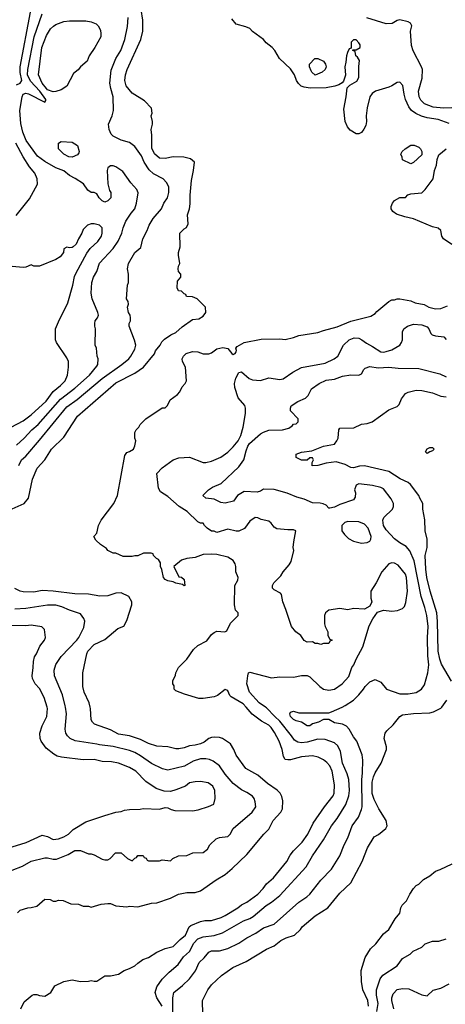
# Model space of a CAD drawing. Header units: inches. Extents: x 1793402 to 1900366, y 320852 to 470679.
# Tile 565 of 604: x 1875066 to 1878183, y 427823 to 435035. Entities that reach past the tile are written whole.
import ezdxf

# ---------------------------------------------------------------- set-up
doc = ezdxf.new("R2010")
doc.units = ezdxf.units.IN
doc.header["$MEASUREMENT"] = 0
doc.layers.add('B8472', color=7, linetype='Continuous')
doc.layers.add('B8473', color=7, linetype='Continuous')

msp = doc.modelspace()

# ---------------------------------------------------------------- linework, layer by layer
at = {"layer": 'B8472', "color": 4}
for points, elevation in [([(1875010, 428804.7), (1875086, 428834), (1875150, 428870.8), (1875250, 428894.8), (1875270, 428894.8), (1875310, 428884.9), (1875334.2, 428885.8), (1875420.2, 428919.8), (1875470, 428950.7), (1875510.7, 428950.7), (1875570, 428924.7), (1875590, 428924.7), (1875610, 428918), (1875670, 428886), (1875690, 428881), (1875710, 428882), (1875728.9, 428891.1), (1875768.4, 428931.6), (1875810, 428932), (1875854, 428890), (1875890, 428874), (1875910, 428894), (1875922, 428898), (1875930, 428914), (1875970, 428914), (1875978, 428898), (1875992.7, 428892.7), (1875998, 428878), (1876010, 428874), (1876090, 428874), (1876110, 428882), (1876170, 428874), (1876188.4, 428891.6), (1876228.4, 428911.6), (1876290, 428912), (1876332.7, 428932.7), (1876410, 428934), (1876440.4, 428959.6), (1876458, 428990), (1876504.7, 429035.3), (1876530, 429044.7), (1876590, 429052), (1876608, 429070), (1876628.9, 429111.1), (1876768.7, 429230), (1876794, 429270), (1876790, 429306), (1876782, 429330), (1876770, 429348), (1876730, 429375.3), (1876690, 429394), (1876630, 429441.2), (1876569.6, 429509.6), (1876529.4, 429569.4), (1876483.2, 429603.2), (1876455.5, 429615.5), (1876430, 429621.2), (1876390, 429621.2), (1876335.9, 429604.1), (1876272.3, 429567.7), (1876150, 429537.2), (1876111.1, 429548.9), (1876030, 429586), (1875950, 429643.7), (1875910, 429666.6), (1875870, 429682), (1875750, 429712), (1875650, 429722.7), (1875629.5, 429729.5), (1875472.5, 429752.5), (1875435.3, 429770), (1875415.3, 429790), (1875404, 429810), (1875398, 429838), (1875409.2, 429950), (1875401, 430000)], 348), ([(1875010, 428977.3), (1875112.5, 429007.5), (1875230, 429062), (1875270, 429051.3), (1875310, 429031.3), (1875350, 429036), (1875388, 429050), (1875422, 429070), (1875457.5, 429102.5), (1875550, 429158.8), (1875690, 429206.8), (1875770, 429230.8), (1875810, 429236), (1875834, 429246), (1875870, 429251), (1875948.9, 429251.1), (1875970, 429256), (1876090, 429251.3), (1876130, 429264.7), (1876150, 429262), (1876174, 429250), (1876202.8, 429242.8), (1876330, 429240.7), (1876372.1, 429247.9), (1876449.3, 429270.7), (1876488, 429290), (1876498, 429330), (1876495.3, 429390), (1876480.2, 429420.2), (1876445.6, 429445.6), (1876390, 429456), (1876350, 429453.2), (1876310, 429444), (1876279.1, 429420.9), (1876210, 429394), (1876170, 429382), (1876123.1, 429383.1), (1876064.7, 429404.7), (1875990, 429454), (1875915.3, 429530), (1875870, 429557.2), (1875790, 429589), (1875738.6, 429598.6), (1875670, 429601.2), (1875610, 429616), (1875530, 429613.2), (1875372.5, 429632.5), (1875340.9, 429640.9), (1875315.5, 429655.5), (1875258.6, 429698.6), (1875222.7, 429750), (1875216, 429770), (1875213.2, 429810), (1875230, 429862), (1875265.2, 429930), (1875269.2, 429990), (1875266.2, 430000)], 352), ([(1875050, 428492), (1875070, 428511.3), (1875126, 428530), (1875150, 428531.3), (1875190, 428542), (1875250, 428592), (1875290, 428591.3), (1875310, 428578), (1875330, 428578), (1875350, 428584.7), (1875383.6, 428583.6), (1875439.6, 428559.6), (1875496.9, 428556.9), (1875530, 428542), (1875570, 428542), (1875590, 428534), (1875663.1, 428556.9), (1875710, 428562), (1875730, 428562), (1875770, 428544.7), (1875850, 428538), (1875870, 428541), (1875930, 428538), (1876030, 428564.7), (1876070, 428566), (1876170, 428601), (1876229.5, 428630.5), (1876290, 428642), (1876350, 428642), (1876390, 428654.8), (1876504.1, 428735.9), (1876570, 428774.8), (1876622.5, 428817.5), (1876730, 428921), (1876854, 429070), (1876890, 429106), (1876922.7, 429170), (1876977.2, 429230), (1876990, 429254), (1876992.9, 429312.9), (1876985.6, 429345.6), (1876974, 429370), (1876951.9, 429391.9), (1876879.7, 429439.7), (1876810, 429501.2), (1876722, 429550), (1876650, 429648), (1876634, 429690), (1876608.7, 429730), (1876550, 429769.2), (1876530, 429777.2), (1876490, 429779.3), (1876470, 429778), (1876451.3, 429770), (1876416, 429744), (1876390, 429732), (1876350, 429720.9), (1876310, 429716), (1876270, 429701.2), (1876230, 429693.2), (1876210, 429694), (1876150, 429709), (1876070, 429714), (1876010, 429733.2), (1875950, 429762.7), (1875869.5, 429789.5), (1875790, 429802.7), (1875730, 429832.7), (1875614.6, 429874.6), (1875598, 429890), (1875590, 429906), (1875584, 429990), (1875581.5, 430000)], 344), ([(1875073.2, 427790), (1875098, 427842), (1875158, 427890), (1875170, 427896), (1875190, 427896), (1875210, 427886.8), (1875250, 427882.8), (1875294, 427910), (1875322, 427958), (1875388, 427990), (1875450, 428002.8), (1875510, 427991), (1875568.4, 427991.6), (1875590, 427998), (1875610, 427991.3), (1875630, 427992), (1875688.9, 428031.1), (1875730, 428031.3), (1875790, 428044.7), (1875830, 428071.3), (1875870, 428084.7), (1875910, 428104.7), (1875930, 428124.7), (1875968, 428150), (1876010, 428166), (1876070, 428204.7), (1876130, 428231), (1876190, 428246.8), (1876241.6, 428298.4), (1876280.9, 428330), (1876307.6, 428390), (1876319.1, 428400.9), (1876390.7, 428430.7), (1876422.5, 428437.5), (1876470, 428438), (1876541.2, 428458.8), (1876570, 428473.4), (1876664, 428530), (1876690, 428551), (1876730, 428570.8), (1876809, 428630), (1876849.6, 428670.4), (1876874.2, 428705.8), (1876924, 428750), (1877021.2, 428870), (1877045.4, 428914.6), (1877070, 428946), (1877133.2, 429010), (1877176, 429070), (1877216, 429150), (1877298, 429270), (1877360.9, 429350), (1877369.4, 429370), (1877372.3, 429430), (1877355.1, 429530), (1877336, 429570), (1877314.8, 429594.8), (1877290, 429614), (1877252.5, 429632.5), (1877210, 429642.7), (1877130, 429635.1), (1877050, 429614.5), (1877030, 429612.7), (1877010, 429617.2), (1876997, 429637), (1876987.3, 429690), (1876967, 429750), (1876932.9, 429812.9), (1876907, 429850), (1876890, 429867), (1876837.1, 429897.1), (1876768.5, 429948.5), (1876723.6, 430000)], 336), ([(1876110, 427809.2), (1876069.4, 427870), (1876057.2, 427910), (1876069.2, 427950), (1876110, 428006.8), (1876161, 428059), (1876225.4, 428114.6), (1876266, 428170), (1876309.6, 428210.4), (1876340.9, 428270), (1876370, 428302), (1876410, 428318), (1876490, 428327.7), (1876550, 428347.3), (1876704.8, 428435.2), (1876750, 428450.6), (1876774.7, 428465.3), (1876870, 428546.8), (1876910, 428570.8), (1876970, 428618.8), (1877164, 428830), (1877210, 428911.3), (1877291.7, 429028.3), (1877349.5, 429130.5), (1877390, 429184.7), (1877453.1, 429286.9), (1877477, 429350), (1877482, 429390), (1877477, 429470), (1877464.5, 429510), (1877429.7, 429589.7), (1877414.2, 429674.2), (1877396.6, 429716.6), (1877370, 429737.2), (1877302.7, 429762.7), (1877250, 429764.5), (1877170, 429742), (1877130, 429737), (1877102, 429742), (1877078, 429758), (1877057.2, 429790), (1876970, 429898), (1876933.2, 429930), (1876874.2, 429994.2), (1876865.3, 430000)], 332), ([(1876187.9, 427732.1), (1876186, 427870), (1876195.3, 427910), (1876258.9, 427961.1), (1876309.4, 428010.6), (1876352.1, 428067.9), (1876381.2, 428130), (1876417.5, 428162.5), (1876450, 428204.7), (1876470, 428214), (1876530, 428214), (1876590, 428230.7), (1876670, 428270.8), (1876728.7, 428310), (1876796.2, 428343.8), (1876850, 428384), (1876930, 428411), (1877110, 428570.8), (1877168.7, 428610), (1877189.4, 428630.6), (1877270, 428731.3), (1877350, 428812), (1877409.2, 428910), (1877441.2, 428990), (1877470, 429042), (1877501.2, 429130), (1877546, 429194), (1877569.3, 429250), (1877572.7, 429270), (1877571.7, 429468.3), (1877577.5, 429517.5), (1877579, 429610), (1877574, 429650), (1877535.3, 429750), (1877510, 429782), (1877478, 429838), (1877459.3, 429859.3), (1877430, 429875.3), (1877370, 429885.2), (1877330, 429908), (1877310, 429908.7), (1877290, 429908), (1877254, 429890), (1877210, 429878), (1877190, 429862), (1877170, 429862), (1877130, 429889), (1877090, 429899), (1877070, 429909.2), (1877049.2, 429930), (1877044, 429950), (1877050, 429962), (1877070, 429970.8), (1877110, 429958), (1877330, 429958), (1877350, 429964.7), (1877426.8, 430000)], 328), ([(1876408, 427750), (1876404, 427850), (1876444, 427930), (1876470, 427964.7), (1876544.8, 428035.2), (1876626.8, 428093.2), (1876723.2, 428136.8), (1876872.5, 428227.5), (1876929.4, 428250.6), (1876978, 428290), (1877018, 428310), (1877078, 428330), (1877122, 428370), (1877135.3, 428390), (1877230, 428471), (1877322, 428530), (1877410, 428638), (1877490, 428712), (1877573.2, 428870), (1877614, 428970), (1877662, 429050), (1877692.5, 429067.5), (1877748, 429110), (1877758, 429130), (1877748.7, 429170), (1877695.9, 429255.9), (1877662.8, 429322.8), (1877648.2, 429368.2), (1877646, 429390), (1877647.8, 429450), (1877657.6, 429490), (1877670, 429518.8), (1877712.7, 429590), (1877752.7, 429690), (1877752.7, 429710), (1877734, 429770), (1877742, 429810), (1877753.6, 429826.4), (1877802, 429870), (1877848.7, 429930), (1877870, 429942.8), (1877950, 429953.4), (1878070, 429958.8), (1878095.5, 429964.5), (1878150, 429991.3), (1878156.5, 430000)], 324), ([(1877621.3, 427810), (1877614.7, 427850), (1877579.6, 427930), (1877569.6, 427989.6), (1877566.6, 428070), (1877594.6, 428165.4), (1877635.3, 428230), (1877672.9, 428267.1), (1877730, 428338), (1877770, 428372), (1877815.3, 428450), (1877848.7, 428490), (1877858, 428530), (1877868, 428550), (1877898, 428582), (1877922, 428630), (1877949.1, 428670.9), (1877970, 428692), (1877990, 428702), (1878022, 428738), (1878070, 428764.7), (1878110, 428798), (1878146, 428810), (1878232.7, 428852.7)], 316), ([(1877681.3, 427770), (1877691.6, 427830), (1877679.5, 427890), (1877679.3, 427930), (1877705.2, 428010), (1877724.1, 428035.9), (1877830, 428104.7), (1877870, 428158), (1877926, 428190), (1877948.4, 428211.6), (1878010, 428242), (1878034.6, 428265.4), (1878090, 428284.7), (1878134.6, 428285.4), (1878190, 428302)], 312), ([(1877806, 427790), (1877792.3, 427850), (1877792.3, 427870), (1877801.2, 427898.8), (1877830, 427930.8), (1877870, 427939.1), (1877915.5, 427935.5), (1878010, 427891.3), (1878050, 427886), (1878094.6, 427925.4), (1878150, 427942), (1878210, 427972)], 308)]:
    msp.add_lwpolyline(points, dxfattribs=dict(at, elevation=elevation))
at = {"layer": 'B8473', "color": 4}
for points, elevation in [([(1875010, 431451), (1875098, 431490), (1875129.1, 431530.9), (1875159, 431670), (1875194, 431750), (1875249.4, 431810.6), (1875299, 431890), (1875390, 431978), (1875489.6, 432130.4), (1875770, 432375.5), (1875910, 432446), (1875973.2, 432490), (1876052, 432588), (1876061.2, 432610), (1876094, 432650), (1876106, 432674), (1876126.3, 432693.7), (1876172.5, 432727.5), (1876210, 432742.8), (1876254.8, 432785.2), (1876330, 432838), (1876376.4, 432843.6), (1876410, 432862), (1876428, 432890), (1876426, 432930), (1876366, 432990), (1876330, 433006), (1876288.4, 433008.4), (1876282, 433022), (1876270, 433026), (1876250, 433046), (1876228.9, 433048.9), (1876218, 433070), (1876220.4, 433119.6), (1876246, 433150), (1876246, 433170), (1876228, 433190), (1876226, 433210), (1876228, 433230), (1876238, 433250), (1876228.7, 433310), (1876228.7, 433330), (1876242, 433370), (1876238, 433470), (1876270, 433502), (1876288.4, 433511.6), (1876300.4, 433539.6), (1876294.6, 433605.4), (1876308.7, 433650), (1876313.6, 433686.4), (1876313.2, 433750), (1876323.2, 433856.8), (1876339, 433930), (1876346, 433990), (1876316.4, 434016.4), (1876268.9, 434028.9), (1876190, 434029.2), (1876130, 434017.2), (1876090, 434021.2), (1876052.1, 434052.1), (1876032.9, 434092.9), (1876033.2, 434190), (1876029, 434230), (1876039, 434270), (1876039, 434290), (1876028.7, 434330), (1876035.3, 434350), (1876030, 434386), (1875980.4, 434440.4), (1875890, 434495.3), (1875846, 434550), (1875836, 434590), (1875839.3, 434630), (1875852.7, 434670), (1875952.3, 434890), (1875967, 434950), (1875967, 435030), (1875955.1, 435110)], 344), ([(1875042.9, 434557.1), (1875069.6, 434570.4), (1875080.7, 434590), (1875068.4, 434648.5), (1875069.7, 434690.2), (1875144.5, 435090)], 356), ([(1875041.2, 431918.8), (1875099.3, 431970), (1875155.1, 432030), (1875200.9, 432070), (1875364.6, 432255.4), (1875470, 432335.5), (1875576, 432430), (1875630, 432498), (1875637.2, 432510), (1875641.2, 432550), (1875634, 432570), (1875628.7, 432628.7), (1875618, 432650), (1875622, 432770), (1875615.3, 432790), (1875615.3, 432810), (1875618, 432830), (1875635.3, 432850), (1875642, 432870), (1875639, 432890), (1875595.3, 432990), (1875589.1, 433030.9), (1875594, 433110), (1875605.2, 433150), (1875629.5, 433190.5), (1875649.6, 433250.3), (1875750, 433358.8), (1875787.5, 433412.5), (1875813.2, 433470), (1875822.7, 433510), (1875842, 433558), (1875881.2, 433618.8), (1875908.7, 433650), (1875922, 433690), (1875933.6, 433766.4), (1875924, 433790), (1875880.1, 433840.1), (1875822, 433922), (1875770, 433957.2), (1875750, 433965.2), (1875730, 433964), (1875711.3, 433950), (1875706.8, 433930), (1875711.6, 433831.6), (1875723.6, 433783.6), (1875732, 433770), (1875732, 433730), (1875710, 433708), (1875690, 433698), (1875670, 433708), (1875648, 433730), (1875630, 433758), (1875610, 433768), (1875590, 433768.7), (1875565.6, 433785.6), (1875532, 433832), (1875471.7, 433871.7), (1875430, 433892.7), (1875390, 433926.6), (1875330, 433949.3), (1875250, 433995.1), (1875195.3, 434035.3), (1875112.3, 434150), (1875089.5, 434210), (1875074.2, 434274.2), (1875067.6, 434370), (1875083.6, 434470), (1875091.7, 434488.3), (1875110, 434495.3), (1875130, 434491.8), (1875250, 434431.3), (1875257, 434443), (1875257, 434450), (1875212.6, 434510), (1875144.2, 434584.2), (1875123.5, 434630), (1875125.1, 434670), (1875171.5, 434910), (1875230, 435078)], 352), ([(1875059.3, 431770), (1875079.3, 431810), (1875110, 431838.8), (1875210, 431954), (1875410, 432199.1), (1875486.9, 432253.1), (1875670, 432407.3), (1875814, 432510), (1875864, 432550), (1875879, 432570), (1875910, 432622), (1875916, 432650), (1875907.2, 432687.2), (1875868, 432790), (1875868, 432810), (1875878, 432830), (1875878, 432850), (1875875.3, 432870), (1875862, 432890), (1875855.3, 432930), (1875862, 432950), (1875859, 432970), (1875848.9, 432991.1), (1875855.3, 433090), (1875862, 433110), (1875862, 433170), (1875855.3, 433210), (1875862, 433250), (1875908.7, 433330), (1875953.6, 433366.4), (1875968.4, 433428.4), (1875999, 433490), (1876013.2, 433530), (1876042.5, 433577.5), (1876104, 433650), (1876122, 433690), (1876149, 433730), (1876157.2, 433770), (1876157.2, 433810), (1876142, 433842), (1876115.3, 433870), (1876046.2, 433906.2), (1876014.9, 433934.9), (1875977, 433990), (1875957.7, 434037.7), (1875910, 434105.2), (1875870, 434136), (1875810, 434152.7), (1875750, 434181.2), (1875735.5, 434195.5), (1875721.2, 434230), (1875717.2, 434270), (1875742.7, 434330), (1875752.7, 434370), (1875749.4, 434470), (1875732, 434530), (1875726.6, 434570), (1875734.8, 434665.2), (1875769.5, 434750.5), (1875805.2, 434810), (1875836, 434890), (1875855.5, 434984.5), (1875861.2, 435050)], 348), ([(1878210, 434274), (1878130, 434302.7), (1878050, 434315.1), (1878007.7, 434327.7), (1877966.5, 434346.5), (1877936, 434370), (1877916.6, 434396.6), (1877892, 434450), (1877881.2, 434490), (1877872.9, 434552.9), (1877850, 434578), (1877830, 434575.3), (1877790.6, 434549.4), (1877770, 434541.2), (1877672, 434510), (1877646.8, 434493.2), (1877630.9, 434469.1), (1877610.6, 434389.4), (1877602.8, 434330), (1877606.8, 434290), (1877599.8, 434260.2), (1877587.1, 434232.9), (1877570, 434208.7), (1877550, 434199), (1877530, 434199), (1877485.1, 434225.1), (1877466, 434250), (1877450, 434288), (1877440.1, 434379.9), (1877457.2, 434470), (1877464, 434536), (1877484, 434556), (1877534.6, 434585.4), (1877548.4, 434611.6), (1877549, 434691), (1877554.6, 434734.6), (1877540.4, 434760.4), (1877528, 434770), (1877522, 434802), (1877506, 434810), (1877506, 434814), (1877530, 434814), (1877558, 434830), (1877558, 434850), (1877550, 434866), (1877530, 434886), (1877510, 434886), (1877494, 434870), (1877494, 434826), (1877478, 434822), (1877465.4, 434794.6), (1877458, 434770), (1877455.3, 434724.7), (1877446.8, 434690), (1877451, 434629), (1877436, 434584), (1877426.8, 434573.2), (1877402.8, 434557.2), (1877373.4, 434546.6), (1877310, 434535.1), (1877193.4, 434533.4), (1877150, 434539.5), (1877127.6, 434547.6), (1877107.2, 434567.2), (1877092.7, 434590), (1877079.3, 434630), (1877050, 434675.3), (1876969.3, 434749.3), (1876934, 434810), (1876914, 434830), (1876870, 434866), (1876850, 434889.3), (1876770, 434949), (1876750, 434969), (1876722, 434982), (1876650, 435002), (1876620.4, 435040.4)], 336), ([(1878230.6, 434389.4), (1878170, 434387.6), (1878093.4, 434393.4), (1878030, 434418), (1878004.4, 434444.4), (1877992.3, 434470), (1877987, 434510), (1878013.4, 434606.6), (1878014.5, 434670), (1878009.3, 434690), (1877947.2, 434807.2), (1877935.3, 434844.7), (1877929, 434950), (1877938, 434990), (1877928.4, 435008.4), (1877910, 435018), (1877850, 435034), (1877831.3, 435028.7), (1877794, 435006), (1877750, 435004), (1877607.7, 435047.7)], 332), ([(1875039.3, 433600.7), (1875136.6, 433723.4), (1875197.2, 433830), (1875194, 433870), (1875177.2, 433910), (1875137.2, 433957.2), (1875090, 434029.2), (1875036.9, 434130)], 356), ([(1878230, 433388), (1878169, 433430), (1878157.2, 433450), (1878149.3, 433490), (1878130, 433506.6), (1878090, 433517.2), (1877950, 433575.1), (1877886, 433590), (1877826, 433610), (1877798, 433630), (1877786, 433650), (1877787.3, 433667.3), (1877795.3, 433690), (1877810, 433711.3), (1877850, 433732), (1877890, 433732), (1877909.1, 433750.9), (1877930, 433758), (1878010, 433766), (1878035.3, 433790), (1878093.2, 433870), (1878104, 433930), (1878119, 433970), (1878122, 434010), (1878134.6, 434045.4), (1878188.7, 434090)], 336), ([(1875002, 432050), (1875090, 432097.3), (1875150, 432140.7), (1875258.8, 432241.2), (1875310, 432310.7), (1875364.4, 432355.6), (1875398, 432390), (1875416, 432430), (1875424, 432490), (1875422, 432530), (1875410, 432558), (1875334, 432670), (1875328.7, 432690), (1875329, 432770), (1875350, 432822), (1875419.1, 432960.9), (1875455.1, 433090), (1875466.8, 433153.2), (1875478.6, 433181.4), (1875556.5, 433323.5), (1875582, 433358), (1875639, 433410), (1875664, 433450), (1875669, 433470), (1875668.7, 433510), (1875650, 433528.7), (1875610, 433539), (1875590, 433539), (1875562, 433530), (1875530, 433498), (1875521, 433470), (1875496, 433430), (1875478, 433390), (1875458, 433370), (1875450, 433365.2), (1875430, 433364), (1875410, 433368.7), (1875390, 433355.3), (1875386, 433330), (1875362.8, 433297.2), (1875330, 433279), (1875210, 433229.3), (1875169.1, 433229.1), (1875150, 433238), (1875110, 433222), (1875090, 433219), (1875010, 433228)], 356), ([(1876723.6, 430000), (1876703.3, 430023.3), (1876614.8, 430074.8), (1876604.5, 430084.5), (1876590, 430118), (1876583.1, 430123.1), (1876570, 430128.7), (1876514.6, 430085.4), (1876490, 430074), (1876410, 430062), (1876376.9, 430063.1), (1876273.6, 430093.6), (1876210, 430118), (1876198, 430130), (1876196.4, 430156.4), (1876188, 430170), (1876188.4, 430191.6), (1876207.3, 430232.7), (1876208, 430250), (1876228, 430290), (1876289.1, 430350.9), (1876338, 430422), (1876370, 430451), (1876435.5, 430484.5), (1876470, 430531.3), (1876490, 430546), (1876510, 430554.8), (1876568.9, 430551.1), (1876582, 430558), (1876610, 430614), (1876666, 430670), (1876666, 430690), (1876646, 430710), (1876639, 430750), (1876641.2, 430890), (1876664, 430930), (1876665.2, 430950), (1876649.4, 430989.4), (1876649.3, 431029.3), (1876644, 431050), (1876630, 431074), (1876590, 431099), (1876510, 431117.2), (1876470, 431121.2), (1876410, 431117.2), (1876350, 431095.3), (1876290, 431088.7), (1876250, 431075.3), (1876194, 431030), (1876230, 430954), (1876250, 430952), (1876270, 430934), (1876274, 430890), (1876270, 430888), (1876258, 430898), (1876210, 430908), (1876190, 430918), (1876150, 430924), (1876130, 430935.3), (1876119, 430950), (1876107.3, 431007.3), (1876098, 431030), (1876096.4, 431056.4), (1876082, 431082), (1876068, 431088), (1876046, 431110), (1876042, 431122), (1876027.3, 431127.3), (1875972.7, 431127.3), (1875930, 431108.7), (1875910, 431108.7), (1875890, 431102), (1875823.1, 431103.1), (1875770, 431128), (1875750, 431128), (1875710, 431148), (1875700.4, 431160.4), (1875658, 431190), (1875623.1, 431223.1), (1875608, 431250), (1875630, 431274), (1875642, 431330), (1875662, 431370), (1875754, 431490), (1875782, 431550), (1875836.5, 431843.5), (1875850, 431864.7), (1875870, 431871.3), (1875898, 431890), (1875910, 431914), (1875915.3, 431950), (1875908.7, 431970), (1875908.7, 432010), (1875918, 432030), (1875938, 432050), (1875948, 432070), (1875989.1, 432110.9), (1876110, 432191.3), (1876130, 432192), (1876148, 432210), (1876168, 432250), (1876222, 432290), (1876238, 432310), (1876254.6, 432345.4), (1876278, 432370), (1876288, 432390), (1876279, 432490), (1876257.2, 432530), (1876255.1, 432550), (1876264.5, 432570), (1876286, 432590), (1876330, 432603.8), (1876370, 432602), (1876410, 432587.3), (1876450, 432587.3), (1876470, 432594.8), (1876510, 432623.8), (1876552.8, 432632.8), (1876590, 432626.8), (1876618.8, 432590), (1876630, 432583), (1876644, 432590), (1876650, 432602), (1876652.9, 432612.9), (1876648.7, 432630), (1876658, 432642), (1876710, 432670.5), (1876834.4, 432694.4), (1876970, 432696), (1877010, 432691.3), (1877070, 432706), (1877110, 432721), (1877250, 432742.8), (1877290, 432758.8), (1877390, 432786), (1877490, 432827.7), (1877636.5, 432863.5), (1877670, 432882), (1877682, 432898), (1877770, 432971.3), (1877790, 432982), (1877810, 432982), (1877830, 432991.3), (1877850, 432991.3), (1877930, 432976), (1877961.4, 432961.4), (1878027.5, 432947.5), (1878062, 432930), (1878110, 432917.3), (1878150, 432918.8), (1878198, 432938)], 336), ([(1876865.3, 430000), (1876819, 430030), (1876749.2, 430110), (1876728, 430170), (1876735.3, 430230), (1876742, 430250), (1876750, 430256), (1876910, 430214.8), (1876970, 430221), (1877070, 430218), (1877130, 430232), (1877170, 430232), (1877190, 430222), (1877264.7, 430150), (1877290, 430131.3), (1877330, 430122.8), (1877370, 430131.3), (1877428, 430170), (1877476.5, 430223.5), (1877499, 430290), (1877513.2, 430310), (1877529.3, 430350.7), (1877578.6, 430441.4), (1877625.6, 430594.4), (1877652.9, 430647.1), (1877685.2, 430694.8), (1877730, 430710.8), (1877790, 430702.8), (1877833.6, 430706.4), (1877870, 430722), (1877883.1, 430736.9), (1877892.9, 430767.1), (1877906.6, 430850), (1877899.5, 430950), (1877890, 430974), (1877838.6, 431038.6), (1877810, 431054), (1877790, 431055.3), (1877770, 431048.7), (1877718.8, 430990), (1877677.3, 430910), (1877637.3, 430850), (1877638, 430798), (1877644.7, 430770), (1877630, 430738), (1877590, 430718), (1877510, 430721.2), (1877470, 430713.2), (1877410, 430722.7), (1877330, 430709), (1877304.7, 430690), (1877298, 430670), (1877298, 430610), (1877302, 430590), (1877322, 430550), (1877323.6, 430523.6), (1877338, 430498), (1877354, 430490), (1877338, 430482), (1877330, 430466), (1877290, 430466), (1877270, 430458), (1877250, 430466), (1877230, 430466), (1877210, 430478), (1877170, 430475.3), (1877150, 430488), (1877124.7, 430524.7), (1877088, 430550), (1877055.3, 430590), (1877015.5, 430715.5), (1876993.2, 430770), (1876984, 430824), (1876975.3, 430835.3), (1876930, 430858), (1876918, 430870), (1876918, 430890), (1876928, 430910), (1876978, 430962), (1876995.3, 430990), (1877038.6, 431041.4), (1877052.9, 431067.1), (1877072.5, 431147.5), (1877069.3, 431170), (1877073.2, 431210), (1877088, 431290), (1877070, 431299), (1877030, 431297.6), (1876950, 431304.7), (1876930, 431317), (1876908, 431348), (1876890, 431362), (1876833.6, 431373.6), (1876810, 431385.2), (1876790, 431389), (1876750, 431362), (1876711.1, 431308.9), (1876671.6, 431288.4), (1876650, 431288), (1876590, 431302), (1876510, 431278), (1876490, 431288), (1876470, 431288.7), (1876438, 431310), (1876418, 431330), (1876410, 431346), (1876390, 431348), (1876370, 431358), (1876292.5, 431432.5), (1876234, 431470), (1876150, 431542), (1876096.4, 431576.4), (1876083.1, 431603.1), (1876069.3, 431710.7), (1876110, 431751.3), (1876190, 431811.3), (1876230, 431826), (1876310, 431831.3), (1876410, 431791), (1876430, 431791), (1876470, 431801), (1876538, 431830), (1876590, 431866), (1876630, 431906), (1876665.2, 431950), (1876685.2, 431990), (1876701.2, 432050), (1876719, 432150), (1876719, 432190), (1876714, 432210), (1876664.7, 432264.7), (1876640.2, 432340.2), (1876639, 432370), (1876649, 432410), (1876670, 432451), (1876690, 432454.8), (1876746.2, 432406.2), (1876770, 432397.3), (1876830, 432391), (1876890, 432410.7), (1876970, 432398.8), (1876995.5, 432404.5), (1877067, 432453), (1877130, 432486), (1877302, 432518), (1877368, 432550), (1877395.3, 432570), (1877438, 432650), (1877478, 432690), (1877514.6, 432705.4), (1877550, 432701), (1877572, 432690), (1877604.5, 432664.5), (1877650, 432641), (1877710, 432601), (1877730, 432598.8), (1877750, 432604), (1877790, 432616), (1877849, 432651), (1877862, 432670), (1877868.7, 432690), (1877868.9, 432748.9), (1877878, 432770), (1877906, 432790), (1877950, 432804.7), (1878010, 432798.8), (1878050, 432786), (1878062.8, 432770), (1878077.3, 432737.3), (1878087.3, 432727.3), (1878110, 432718.8), (1878170.9, 432710.9), (1878190, 432692)], 332), ([(1877426.8, 430000), (1877450, 430010.7), (1877509.6, 430050.4), (1877549.6, 430090.4), (1877584, 430130), (1877595.3, 430150), (1877630, 430184.7), (1877670, 430202), (1877710, 430182), (1877752, 430130), (1877850, 430096), (1877910, 430096), (1877970, 430106), (1878009.1, 430130.9), (1878030, 430162), (1878056, 430250), (1878062, 430310), (1878054.2, 430374.2), (1878053.3, 430510), (1878057.6, 430590), (1878047.6, 430670), (1878033.6, 430730), (1878005.6, 430810), (1877954, 431070), (1877923.7, 431143.7), (1877896.6, 431176.6), (1877850, 431202.7), (1877810, 431232.7), (1877750, 431297.2), (1877729.4, 431330), (1877725.2, 431370), (1877732.5, 431387.5), (1877795.3, 431450), (1877804, 431470), (1877804, 431490), (1877785.6, 431525.6), (1877730, 431599), (1877710, 431609), (1877650, 431624), (1877550, 431635.3), (1877530, 431626), (1877518, 431590), (1877524.7, 431570), (1877523.6, 431536.4), (1877510, 431518), (1877410, 431484), (1877370, 431465.2), (1877338, 431458), (1877330, 431458), (1877310, 431478), (1877289.1, 431489.1), (1877265.4, 431494.6), (1877210, 431495.3), (1877150, 431524), (1877096.5, 431536.5), (1877025.6, 431565.6), (1876930, 431594), (1876850, 431595.3), (1876830, 431582), (1876805.4, 431574.6), (1876710, 431578), (1876662, 431550), (1876630.7, 431509.3), (1876570, 431493.2), (1876538, 431498), (1876490, 431522), (1876430, 431529), (1876408, 431550), (1876448.7, 431590), (1876478, 431610), (1876541.5, 431638.5), (1876670, 431760.7), (1876706.6, 431810), (1876724.2, 431875.8), (1876736.9, 431910), (1876749.6, 431930), (1876830, 432000.7), (1876850, 432014), (1876890, 432027.3), (1876990, 432031.3), (1877036.4, 432043.6), (1877060.4, 432059.6), (1877070, 432072), (1877090, 432074), (1877106, 432090), (1877106, 432110), (1877048, 432170), (1877048, 432190), (1877054.6, 432205.4), (1877102, 432238), (1877158.6, 432261.4), (1877178, 432282), (1877202, 432330), (1877258, 432370), (1877310, 432394.8), (1877370, 432402.8), (1877430, 432422.8), (1877490, 432434), (1877550, 432431), (1877570, 432442), (1877586.3, 432473.7), (1877596.5, 432483.5), (1877630, 432494), (1877690, 432484.9), (1877770, 432490.6), (1877837.5, 432482.5), (1877990, 432478.8), (1878142, 432442), (1878190, 432418)], 328), ([(1878229.1, 430189.1), (1878154.9, 430314.9), (1878141.6, 430350), (1878129.7, 430409.7), (1878126.5, 430626.5), (1878121.6, 430690), (1878071.8, 430850), (1878048, 430950), (1878039.6, 431010), (1878036.2, 431110), (1878049.4, 431170), (1878049.4, 431229.4), (1878036, 431290), (1878032.1, 431372.1), (1878019, 431450), (1878019, 431490), (1877995.3, 431530), (1877989, 431550), (1877928.7, 431630), (1877910, 431644), (1877851.9, 431671.9), (1877770, 431725.2), (1877590, 431766.6), (1877555.2, 431764.8), (1877510, 431752.7), (1877490, 431755.1), (1877450, 431775.6), (1877383.5, 431796.5), (1877310, 431786.6), (1877249, 431769), (1877208, 431768), (1877208, 431792), (1877218, 431810), (1877210, 431826), (1877190, 431826), (1877170, 431808), (1877130, 431808), (1877090, 431828.7), (1877090, 431852), (1877130, 431866), (1877204, 431876), (1877290, 431910.7), (1877370, 431924.7), (1877389.2, 431950), (1877397.2, 431970), (1877402, 432030), (1877410, 432042), (1877513.6, 432046.4), (1877568.9, 432071.1), (1877610, 432076), (1877648, 432090), (1877770, 432178), (1877830, 432202), (1877844, 432216), (1877861.5, 432258.5), (1877890, 432296), (1877910, 432306), (1877970, 432321), (1878010, 432318.8), (1878090, 432302.8), (1878150, 432277.3), (1878190, 432273.4)], 324), ([(1875581.5, 430000), (1875574, 430030), (1875539, 430110), (1875528.9, 430151.1), (1875528.7, 430250), (1875557.2, 430390), (1875565.2, 430410), (1875610, 430457.3), (1875690, 430494.8), (1875784.7, 430575.3), (1875828.4, 430591.6), (1875850, 430634), (1875888, 430750), (1875888, 430770), (1875866, 430810), (1875810, 430838), (1875770, 430835.3), (1875710, 430814), (1875652.9, 430812.9), (1875570, 430826), (1875470, 430829.5), (1875310.7, 430849.3), (1875230, 430852.7), (1875170, 430842.7), (1875090, 430844), (1875069.3, 430849.3), (1875030, 430868.7)], 344), ([(1875401, 430000), (1875399.3, 430010), (1875379.3, 430090), (1875321.2, 430230), (1875319, 430270), (1875330, 430312), (1875369.2, 430370), (1875484, 430490), (1875499, 430510), (1875536.5, 430583.5), (1875542, 430630), (1875535.3, 430650), (1875510, 430682), (1875430, 430709.2), (1875374.8, 430734.8), (1875330, 430746.6), (1875270, 430747), (1875110, 430722.9), (1875030, 430717)], 348), ([(1875266.2, 430000), (1875245.2, 430070), (1875210, 430135.3), (1875179, 430170), (1875159, 430210), (1875157.2, 430230), (1875165.2, 430290), (1875165.6, 430334.4), (1875172.9, 430367.1), (1875189.3, 430390.7), (1875212.9, 430447.1), (1875248, 430490), (1875255.3, 430510), (1875247.3, 430567.3), (1875228, 430588), (1875150, 430599), (1875110, 430594), (1874970, 430598)], 352), ([(1878156.5, 430000), (1878194, 430050)], 324)]:
    msp.add_lwpolyline(points, dxfattribs=dict(at, elevation=elevation))
for points, elevation in [([(1875310, 434505.2), (1875270, 434522), (1875260.9, 434530), (1875229.4, 434570), (1875202.7, 434630), (1875227.6, 434830), (1875262, 434918), (1875292.1, 434967.9), (1875312.1, 434987.9), (1875330, 434998.8), (1875390, 435020.7), (1875430, 435027.3), (1875550, 435027.3), (1875590, 435019.1), (1875624.5, 435004.5), (1875641, 434990), (1875656.8, 434956.8), (1875661, 434930), (1875658.8, 434910), (1875614.8, 434830), (1875574.8, 434770), (1875558.8, 434730), (1875510.6, 434689.4), (1875493.2, 434666.8), (1875458.8, 434641.2), (1875410, 434548.7), (1875370, 434522), (1875330, 434508.7)], 348), ([(1877230, 434629), (1877206, 434650), (1877200.4, 434660.4), (1877188, 434690), (1877188, 434710), (1877226, 434750), (1877250, 434751.3), (1877290.7, 434730.7), (1877304.7, 434710), (1877311, 434690), (1877302, 434670), (1877282, 434650)], 332), ([(1875450, 434028.7), (1875426, 434030), (1875390, 434048.7), (1875350, 434088), (1875348.9, 434131.1), (1875370, 434142), (1875450, 434138), (1875490, 434112), (1875502, 434070), (1875499.6, 434060.4), (1875490, 434046)], 348), ([(1877930, 433978), (1877868.7, 434008.7), (1877867.3, 434027.3), (1877858, 434050), (1877868, 434070), (1877888, 434090), (1877930, 434116), (1877955.3, 434115.3), (1877990, 434102), (1878002, 434090), (1878012, 434070), (1878010, 434046), (1877950, 433988)], 336), ([(1878050, 431858), (1878038, 431870), (1878050, 431891.3), (1878070, 431902), (1878090, 431902), (1878102, 431890), (1878090, 431878), (1878070, 431869)], 316), ([(1877470, 431359), (1877447.9, 431352.1), (1877424.7, 431330), (1877424.7, 431290), (1877443.5, 431263.5), (1877474.4, 431234.4), (1877510, 431214.8), (1877570, 431201), (1877610, 431204.7), (1877630, 431214), (1877638, 431230), (1877639, 431250), (1877617.2, 431310), (1877590, 431339), (1877550, 431356)], 332)]:
    msp.add_lwpolyline(points, close=True, dxfattribs=dict(at, elevation=elevation))

doc.saveas('drawing.dxf')
